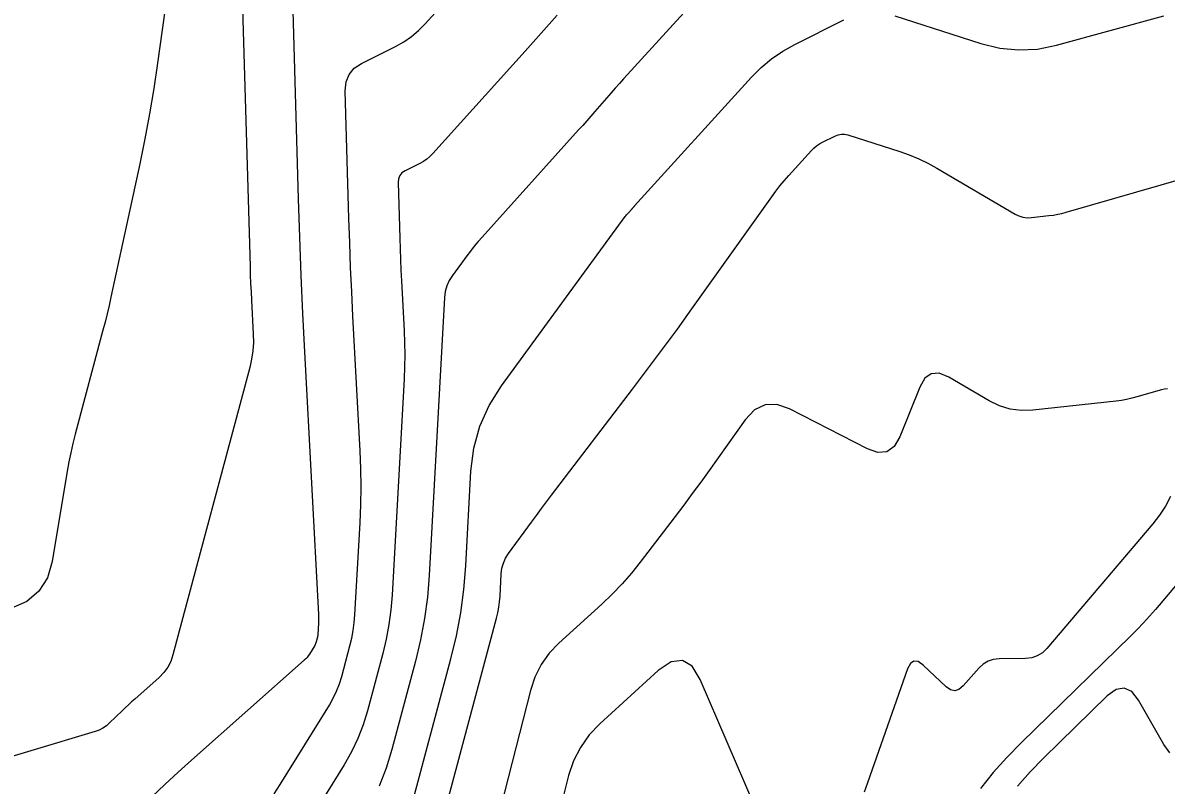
# Model space of a CAD drawing. Extents: x 1354696 to 1366163, y 660729 to 670380.
# Drawn here: x 1362761.7 to 1362847.1, y 664793.2 to 664850.1 of the extents above; entities that cross this region are included whole.
import ezdxf

# ---------------------------------------------------------------- set-up
doc = ezdxf.new("R2010")
doc.units = 0
doc.layers.add('R_Contours', color=7, linetype='Continuous')

msp = doc.modelspace()

# ---------------------------------------------------------------- linework, layer by layer
at = {"layer": 'R_Contours'}
for points in [[(1362773.808, 664861.658), (1362771.771, 664847.061), (1362771.49, 664845.173), (1362771.174, 664843.291), (1362770.823, 664841.416), (1362770.438, 664839.546), (1362768.29, 664829.59), (1362768.153, 664828.97), (1362768.008, 664828.352), (1362767.855, 664827.736), (1362767.695, 664827.122), (1362765.62, 664819.351), (1362765.447, 664818.667), (1362765.289, 664817.98), (1362765.149, 664817.29), (1362765.025, 664816.596), (1362763.904, 664809.857), (1362763.543, 664808.621), (1362762.909, 664807.625), (1362762.003, 664806.867), (1362760.825, 664806.348)], [(1362777.898, 664858.725), (1362778.678, 664831.89), (1362778.698, 664831.257), (1362778.723, 664830.625), (1362778.75, 664829.993), (1362778.782, 664829.361), (1362778.916, 664826.832), (1362778.925, 664826.203), (1362778.885, 664825.579), (1362778.795, 664824.959), (1362778.657, 664824.345), (1362772.924, 664802.873), (1362772.76, 664802.396), (1362772.533, 664801.957), (1362772.243, 664801.558), (1362771.89, 664801.197), (1362770.068, 664799.58), (1362769.827, 664799.363), (1362769.589, 664799.144), (1362769.353, 664798.922), (1362769.12, 664798.697), (1362768.192, 664797.792), (1362767.951, 664797.583), (1362767.689, 664797.407), (1362767.408, 664797.264), (1362767.108, 664797.154), (1362757.47, 664794.276)], [(1362780.469, 664792.507), (1362780.936, 664793.204), (1362784.604, 664799.126), (1362784.895, 664799.636), (1362785.146, 664800.164), (1362785.358, 664800.709), (1362785.531, 664801.27), (1362786.141, 664803.552), (1362786.278, 664804.125), (1362786.386, 664804.702), (1362786.463, 664805.285), (1362786.511, 664805.872), (1362786.892, 664812.744), (1362786.948, 664814.086), (1362786.967, 664815.428), (1362786.951, 664816.77), (1362786.898, 664818.112), (1362786.364, 664828.169), (1362786.273, 664829.993), (1362786.193, 664831.817), (1362786.123, 664833.642), (1362786.065, 664835.468), (1362785.788, 664845.007), (1362785.849, 664845.666), (1362786.074, 664846.227), (1362786.462, 664846.69), (1362787.014, 664847.055), (1362789.548, 664848.321), (1362790.162, 664848.663), (1362790.736, 664849.058), (1362791.27, 664849.506), (1362791.764, 664850.006), (1362795.469, 664854.114)], [(1362781.843, 664851.866), (1362782.277, 664836.936), (1362782.368, 664834.079), (1362782.477, 664831.222), (1362782.603, 664828.366), (1362782.746, 664825.511), (1362783.786, 664805.897), (1362783.792, 664805.733), (1362783.794, 664805.569), (1362783.792, 664805.406), (1362783.785, 664805.242), (1362783.739, 664804.403), (1362783.733, 664804.331), (1362783.723, 664804.26), (1362783.71, 664804.19), (1362783.694, 664804.12), (1362783.619, 664803.841), (1362783.598, 664803.773), (1362783.572, 664803.706), (1362783.541, 664803.642), (1362783.506, 664803.579), (1362783.108, 664802.937), (1362783.025, 664802.813), (1362782.933, 664802.695), (1362782.833, 664802.585), (1362782.725, 664802.482), (1362774.309, 664795.01), (1362773.307, 664794.11), (1362772.316, 664793.199), (1362771.336, 664792.275)], [(1362812.126, 664852.009), (1362806.877, 664846.236), (1362806.567, 664845.893), (1362806.26, 664845.549), (1362805.954, 664845.204), (1362805.651, 664844.856), (1362804.44, 664843.463), (1362804.136, 664843.115), (1362803.831, 664842.769), (1362803.525, 664842.424), (1362803.216, 664842.081), (1362796.005, 664834.082), (1362795.706, 664833.742), (1362795.416, 664833.394), (1362795.134, 664833.039), (1362794.862, 664832.677), (1362793.791, 664831.213), (1362793.554, 664830.837), (1362793.377, 664830.438), (1362793.261, 664830.018), (1362793.205, 664829.576), (1362792.055, 664808.81), (1362791.924, 664807.192), (1362791.71, 664805.587), (1362791.414, 664803.995), (1362791.035, 664802.417), (1362789.267, 664795.804), (1362788.841, 664794.416), (1362788.318, 664793.07)], [(1362801.606, 664850.657), (1362801.015, 664849.98), (1362800.421, 664849.306), (1362799.824, 664848.634), (1362799.224, 664847.965), (1362792.331, 664840.321), (1362792.116, 664840.104), (1362791.884, 664839.909), (1362791.634, 664839.737), (1362791.367, 664839.588), (1362790.265, 664839.038), (1362790.025, 664838.879), (1362789.857, 664838.678), (1362789.759, 664838.434), (1362789.732, 664838.147), (1362789.853, 664834), (1362789.878, 664833.206), (1362789.909, 664832.413), (1362789.943, 664831.619), (1362789.983, 664830.826), (1362790.182, 664827.068), (1362790.218, 664826.178), (1362790.229, 664825.287), (1362790.216, 664824.396), (1362790.178, 664823.506), (1362789.283, 664807.341), (1362789.194, 664806.238), (1362789.048, 664805.145), (1362788.846, 664804.06), (1362788.588, 664802.984), (1362787.442, 664798.7), (1362787.119, 664797.645), (1362786.721, 664796.622), (1362786.248, 664795.631), (1362785.702, 664794.672), (1362777.975, 664782.198)], [(1362826.829, 664850.601), (1362833.269, 664848.535), (1362834.671, 664848.19), (1362836.077, 664848.055), (1362837.488, 664848.128), (1362838.904, 664848.41), (1362846.936, 664850.598)], [(1362790.564, 664790.934), (1362793.676, 664802.576), (1362794.088, 664804.293), (1362794.411, 664806.023), (1362794.643, 664807.768), (1362794.786, 664809.528), (1362795.177, 664816.594), (1362795.393, 664818.318), (1362795.846, 664819.958), (1362796.536, 664821.513), (1362797.463, 664822.983), (1362806.701, 664835.607), (1362806.751, 664835.673), (1362806.802, 664835.738), (1362806.855, 664835.801), (1362806.91, 664835.863), (1362807.209, 664836.196), (1362807.226, 664836.214), (1362807.242, 664836.232), (1362807.258, 664836.25), (1362807.274, 664836.268), (1362807.337, 664836.341), (1362807.353, 664836.36), (1362807.369, 664836.378), (1362807.385, 664836.396), (1362807.402, 664836.414), (1362816.139, 664846.023), (1362816.859, 664846.746), (1362817.635, 664847.394), (1362818.469, 664847.967), (1362819.359, 664848.465), (1362823.034, 664850.308)], [(1362791.861, 664786.065), (1362797.089, 664805.62), (1362797.186, 664806.026), (1362797.263, 664806.435), (1362797.318, 664806.848), (1362797.351, 664807.265), (1362797.444, 664808.937), (1362797.495, 664809.345), (1362797.602, 664809.733), (1362797.766, 664810.101), (1362797.985, 664810.449), (1362799.703, 664812.797), (1362800.073, 664813.3), (1362800.446, 664813.801), (1362800.821, 664814.3), (1362801.199, 664814.798), (1362807.245, 664822.718), (1362808.372, 664824.208), (1362809.488, 664825.708), (1362810.591, 664827.216), (1362811.682, 664828.733), (1362817.641, 664837.098), (1362817.942, 664837.506), (1362818.254, 664837.905), (1362818.577, 664838.295), (1362818.913, 664838.675), (1362820.609, 664840.54), (1362820.792, 664840.724), (1362820.99, 664840.889), (1362821.202, 664841.035), (1362821.429, 664841.162), (1362822.365, 664841.631), (1362822.6, 664841.724), (1362822.84, 664841.767), (1362823.083, 664841.761), (1362823.331, 664841.706), (1362827.195, 664840.466), (1362827.914, 664840.213), (1362828.615, 664839.923), (1362829.3, 664839.594), (1362829.967, 664839.226), (1362835.812, 664835.798), (1362836.102, 664835.657), (1362836.402, 664835.566), (1362836.714, 664835.526), (1362837.036, 664835.537), (1362838.346, 664835.682), (1362838.672, 664835.726), (1362838.995, 664835.782), (1362839.316, 664835.853), (1362839.634, 664835.938), (1362848.545, 664838.514)], [(1362847.201, 664822.75), (1362846.969, 664822.725), (1362846.738, 664822.673), (1362844.913, 664822.145), (1362844.53, 664822.043), (1362844.144, 664821.958), (1362843.755, 664821.889), (1362843.362, 664821.837), (1362837.146, 664821.149), (1362836.288, 664821.12), (1362835.458, 664821.226), (1362834.658, 664821.467), (1362833.886, 664821.843), (1362830.858, 664823.62), (1362830.155, 664823.906), (1362829.559, 664823.878), (1362829.071, 664823.536), (1362828.691, 664822.878), (1362827.203, 664819.161), (1362826.784, 664818.436), (1362826.241, 664818.044), (1362825.573, 664817.984), (1362824.782, 664818.257), (1362818.974, 664821.242), (1362818.012, 664821.579), (1362817.138, 664821.557), (1362816.351, 664821.176), (1362815.652, 664820.435), (1362812.957, 664816.652), (1362812.333, 664815.785), (1362811.702, 664814.922), (1362811.065, 664814.065), (1362810.42, 664813.213), (1362807.826, 664809.815), (1362807.16, 664808.982), (1362806.458, 664808.181), (1362805.721, 664807.413), (1362804.949, 664806.678), (1362801.746, 664803.762), (1362801.015, 664802.996), (1362800.417, 664802.151), (1362799.951, 664801.226), (1362799.618, 664800.221), (1362796.586, 664788.34)], [(1362847.416, 664814.713), (1362847.045, 664813.996), (1362846.61, 664813.316), (1362846.111, 664812.673), (1362838.183, 664803.359), (1362837.851, 664803.038), (1362837.476, 664802.807), (1362837.059, 664802.665), (1362836.599, 664802.613), (1362834.615, 664802.585), (1362834.184, 664802.538), (1362833.792, 664802.408), (1362833.437, 664802.195), (1362833.12, 664801.9), (1362831.927, 664800.556), (1362831.625, 664800.3), (1362831.315, 664800.205), (1362830.998, 664800.27), (1362830.674, 664800.497), (1362828.945, 664802.111), (1362828.574, 664802.372), (1362828.258, 664802.411), (1362827.996, 664802.23), (1362827.789, 664801.827), (1362824.801, 664793.33), (1362824.533, 664792.618)], [(1362848.603, 664808.979), (1362846.307, 664806.28), (1362845.862, 664805.771), (1362845.407, 664805.272), (1362844.94, 664804.784), (1362844.461, 664804.306), (1362836.26, 664796.315), (1362835.192, 664795.225), (1362834.179, 664794.087), (1362833.222, 664792.903)], [(1362816.335, 664791.688), (1362812.299, 664801.037), (1362811.694, 664802.028), (1362810.971, 664802.47), (1362810.129, 664802.365), (1362809.169, 664801.712), (1362804.799, 664797.734), (1362804, 664796.897), (1362803.346, 664795.973), (1362802.837, 664794.962), (1362802.474, 664793.864), (1362801.308, 664789.297)], [(1362847.375, 664795.569), (1362846.932, 664796.177), (1362845.025, 664799.492), (1362844.522, 664800.134), (1362843.968, 664800.402), (1362843.361, 664800.295), (1362842.702, 664799.815), (1362837.928, 664795.164), (1362836.93, 664794.145), (1362835.984, 664793.081)]]:
    msp.add_lwpolyline(points, dxfattribs=at)

doc.saveas('drawing.dxf')
